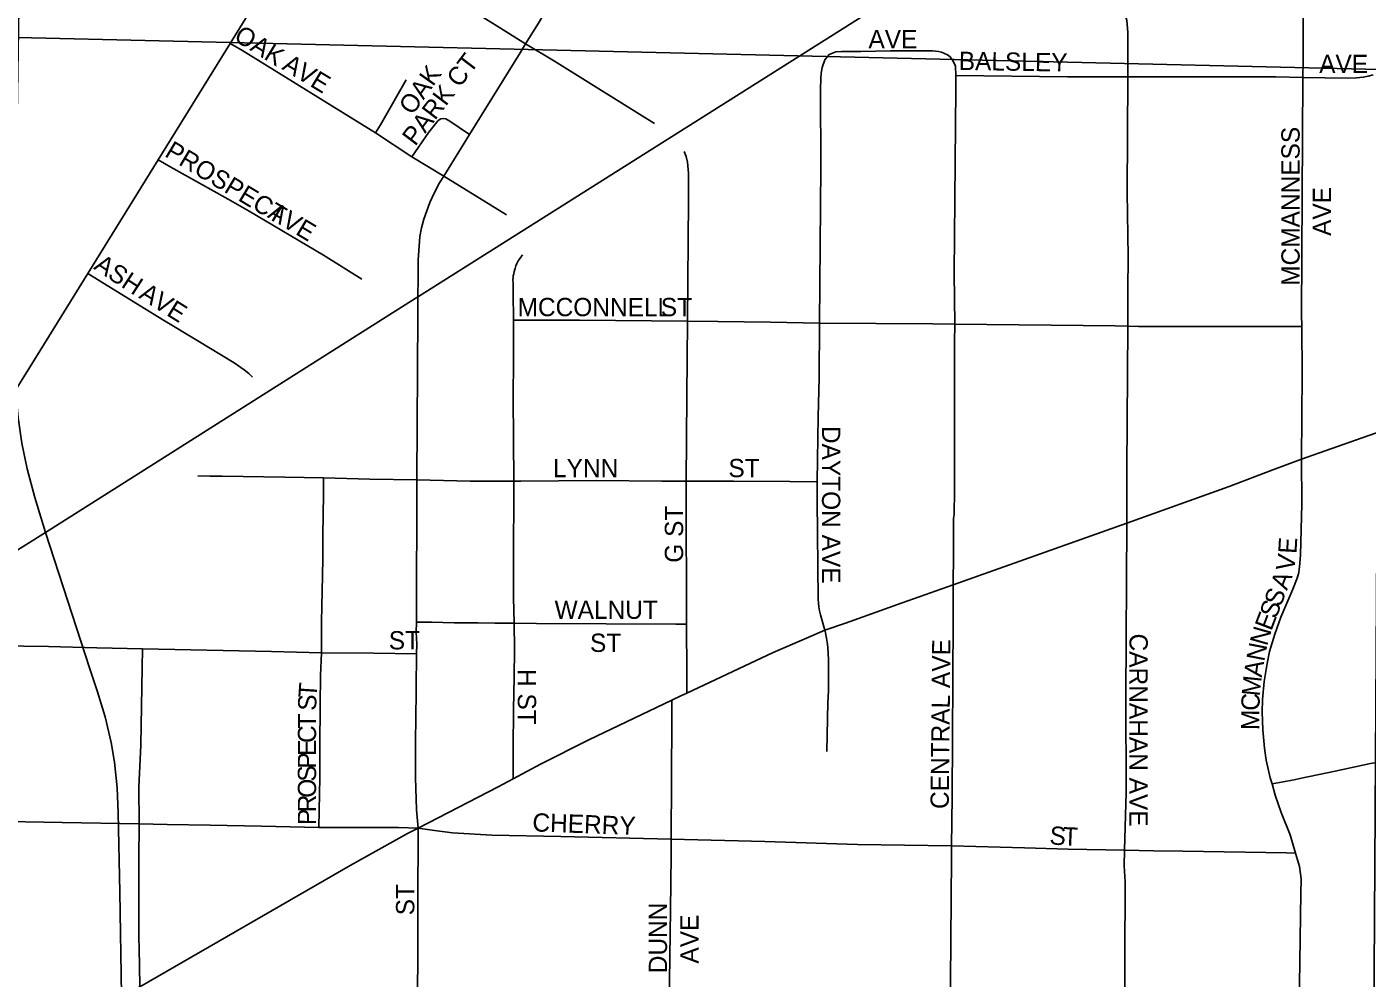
# Model space of a CAD drawing. Extents: x 1587405 to 1714697, y 1028970 to 1155083.
# Drawn here: x 1652497 to 1656161, y 1110955 to 1113556 of the extents above; entities that cross this region are included whole.
import ezdxf

# ---------------------------------------------------------------- set-up
doc = ezdxf.new("R2010")
doc.units = 0
for name, color, linetype in [('GM_X_City_Street', 7, 'Continuous'), ('GM_X_City_Street_Text', 7, 'Continuous'), ('GM_X_Rail_Line', 7, 'Continuous'), ('GM_X_Section', 7, 'Continuous'), ('GM_X_US_Route', 7, 'Continuous')]:
    doc.layers.add(name, color=color, linetype=linetype)

msp = doc.modelspace()

# ---------------------------------------------------------------- linework, layer by layer
at = {"layer": 'GM_X_City_Street'}
for points in [[(1655985.6, 1113417.3), (1655985.8, 1113463), (1655985.7, 1113860.3), (1655985, 1113921.4)], [(1653052.9, 1113509.7), (1653210.4, 1113765.4), (1653279.7, 1113876.9)], [(1653279.7, 1113876.9), (1653293.9, 1113867.7), (1653358.7, 1113825.4), (1653468.4, 1113757.3), (1653621.9, 1113658.8), (1653777.6, 1113561.4), (1653860.9, 1113509.4)], [(1653860.9, 1113509.4), (1653895.8, 1113565.9), (1653970.9, 1113693.3), (1654000.2, 1113752.7), (1654010.7, 1113784.5), (1654016.2, 1113817.7), (1654016.4, 1113851.2), (1654013.8, 1113866.9)], [(1655506.5, 1113419.1), (1655506.9, 1113541.1), (1655504, 1113572.9), (1655500.8, 1113585.9), (1655492.8, 1113604.2)], [(1652856.1, 1113192.1), (1653052.9, 1113509.7)], [(1653052.9, 1113509.7), (1653084.7, 1113492), (1653450.2, 1113265.9)], [(1653707.3, 1113261.3), (1653845.5, 1113484.4), (1653860.9, 1113509.4)], [(1653860.9, 1113509.4), (1653939.9, 1113461.4), (1654130.9, 1113342.6), (1654213.5, 1113291.7)], [(1654678.3, 1113465.5), (1654690.3, 1113480), (1654708.4, 1113487.1), (1654724.6, 1113488.6), (1654776.7, 1113488), (1654858.1, 1113490.1), (1654894.5, 1113490.1), (1654972.8, 1113490.1), (1654989.3, 1113488.1), (1654997.8, 1113485.9), (1655005.8, 1113482.7), (1655013.8, 1113479), (1655020.9, 1113473.6)], [(1654664, 1112745.4), (1654668.1, 1113171.9), (1654666.5, 1113385.1), (1654667.6, 1113414), (1654668.7, 1113428.6), (1654671, 1113444), (1654678.3, 1113465.5)], [(1655036.6, 1113422.7), (1655035.5, 1113447.9), (1655032.6, 1113456.7), (1655028.1, 1113464.7), (1655020.9, 1113473.6)], [(1653450.2, 1113265.9), (1653464.1, 1113287.8), (1653534.1, 1113410.9)], [(1655033.7, 1112742.7), (1655032.6, 1112882), (1655036.5, 1113385.8), (1655036.6, 1113422.7)], [(1655036.6, 1113422.7), (1655341.9, 1113419.2), (1655506.5, 1113419.1)], [(1655506.5, 1112737), (1655507, 1112802.9), (1655506.9, 1112835.9), (1655508, 1112928.3), (1655505.4, 1113102.4), (1655506.5, 1113419.1)], [(1655506.5, 1113419.1), (1655911.5, 1113418.7), (1655985.6, 1113417.3)], [(1655982.4, 1112736.6), (1655982, 1112770.1), (1655985.6, 1113417.3)], [(1655985.6, 1113417.3), (1656107.5, 1113415.3), (1656131.8, 1113415.8), (1656150.4, 1113417.7), (1656163.6, 1113420.5), (1656177.2, 1113424.8)], [(1653550.1, 1113200.6), (1653596.4, 1113267.8), (1653622, 1113299.8), (1653628.9, 1113303.7), (1653635.5, 1113305.1), (1653643.1, 1113304), (1653653.9, 1113298), (1653679.4, 1113280.5), (1653707.3, 1113261.3)], [(1653450.2, 1113265.9), (1653550.1, 1113200.6)], [(1653637.2, 1113147.5), (1653707.3, 1113261.3)], [(1652663.8, 1112881.7), (1652856.1, 1113192.1)], [(1652856.1, 1113192.1), (1652891.3, 1113172.2), (1653047.9, 1113084.2), (1653105.1, 1113052.2), (1653308, 1112931.9), (1653412.7, 1112866)], [(1653550.1, 1113200.6), (1653637.2, 1113147.5)], [(1654303.2, 1112751.1), (1654306.2, 1113080.9), (1654305.9, 1113155.4), (1654303.1, 1113185.6), (1654299.7, 1113201.1), (1654294.5, 1113215.1)], [(1653563.7, 1112317.1), (1653565.8, 1112768.4), (1653566.7, 1112917.5), (1653572.1, 1112982.1), (1653576.2, 1113006.2), (1653582.7, 1113029.5), (1653599, 1113075.3), (1653610.7, 1113101.3), (1653625.8, 1113129.3), (1653637.2, 1113147.5)], [(1653637.2, 1113147.5), (1653808.8, 1113041.3)], [(1653827.8, 1112754.1), (1653826.8, 1112828.3), (1653826.4, 1112847.4), (1653826.4, 1112855.3), (1653826.2, 1112864), (1653826.6, 1112870.2), (1653827.1, 1112875.4), (1653828.2, 1112880.8), (1653829.8, 1112887.2), (1653831.9, 1112894.8), (1653834.5, 1112902.6), (1653837.1, 1112908.8), (1653840.7, 1112915.7), (1653845.5, 1112923.3), (1653852.1, 1112932.2)], [(1652451.6, 1112539), (1652521.6, 1112652.2), (1652663.8, 1112881.7)], [(1652663.8, 1112881.7), (1652698.3, 1112860.3), (1652866.1, 1112756.6), (1652965.2, 1112697.8), (1653063.8, 1112636.9), (1653091.4, 1112618.3), (1653104.5, 1112607.7), (1653114.2, 1112598.2)], [(1653828.4, 1112313.7), (1653826.5, 1112542.4), (1653827.4, 1112644.8), (1653827.6, 1112703.7), (1653827.8, 1112754.1)], [(1653827.8, 1112754.1), (1654007.8, 1112753.5), (1654303.2, 1112751.1)], [(1654299.9, 1112313.9), (1654301.3, 1112546.1), (1654303.2, 1112751.1)], [(1654303.2, 1112751.1), (1654386.6, 1112750.3), (1654530.6, 1112748.4), (1654664, 1112745.4)], [(1654657.9, 1112312.2), (1654658.6, 1112372.6), (1654660.8, 1112489.3), (1654663.4, 1112596.4), (1654664, 1112745.4)], [(1654664, 1112745.4), (1654974, 1112743.6), (1655033.7, 1112742.7)], [(1655029.8, 1112030.7), (1655030.5, 1112115.3), (1655030.8, 1112211.9), (1655032.5, 1112223), (1655033.2, 1112288.4), (1655032.8, 1112388.3), (1655033.3, 1112692), (1655033.7, 1112742.7)], [(1655033.7, 1112742.7), (1655472.3, 1112738), (1655506.5, 1112737)], [(1655503.9, 1112198.8), (1655504.5, 1112347), (1655506.5, 1112737)], [(1655506.5, 1112737), (1655535.7, 1112736.7), (1655956, 1112736.4), (1655982.4, 1112736.6)], [(1655981.2, 1112373.5), (1655983.6, 1112607.6), (1655982.4, 1112736.6)], [(1655975.6, 1112073.5), (1655976.6, 1112079.5), (1655979, 1112111.8), (1655982.6, 1112252.1), (1655981.2, 1112373.5)], [(1652965, 1112328), (1652997.9, 1112327.7), (1653031.6, 1112327.4), (1653202.5, 1112324.3), (1653308.2, 1112322.8)], [(1653302.7, 1111844.7), (1653302.7, 1111877.2), (1653302.7, 1111929.3), (1653305.3, 1112055.8), (1653306.6, 1112102.7), (1653306.9, 1112165.3), (1653308.8, 1112277.2), (1653308.2, 1112322.8)], [(1653308.2, 1112322.8), (1653434.9, 1112319.7), (1653563.7, 1112317.1)], [(1653562.5, 1111928.2), (1653563.7, 1112317.1)], [(1653563.7, 1112317.1), (1653709.5, 1112313.9), (1653828.4, 1112313.7)], [(1653829.5, 1111925.6), (1653827.8, 1111995.8), (1653827.7, 1112082.1), (1653828.4, 1112313.7)], [(1653828.4, 1112313.7), (1653847.5, 1112313.6), (1654053.5, 1112315.6), (1654233, 1112313.9), (1654299.9, 1112313.9)], [(1654300.9, 1111923.3), (1654299.8, 1112291), (1654299.9, 1112313.9)], [(1654299.9, 1112313.9), (1654428.7, 1112313.6), (1654583.1, 1112312.6), (1654657.9, 1112312.2)], [(1654678.6, 1111906.4), (1654666.8, 1111948.3), (1654664, 1111959.5), (1654662.3, 1111970), (1654661, 1111980.4), (1654660.6, 1111991.6), (1654657.3, 1112260.7), (1654657.9, 1112312.2)], [(1655497.9, 1111305.2), (1655502.1, 1111462.5), (1655501.4, 1111725.2), (1655503.9, 1112198.8)], [(1655901.2, 1111486.6), (1655896.4, 1111503.3), (1655885.3, 1111551.7), (1655880.2, 1111584.5), (1655875.8, 1111634), (1655874.2, 1111683.7), (1655875.2, 1111716.8), (1655879.8, 1111766.3), (1655887.4, 1111815.5), (1655894.4, 1111847.9), (1655908.3, 1111895.6), (1655925.2, 1111942.4), (1655957.6, 1112018.4), (1655969.8, 1112048.4), (1655973.9, 1112063.8), (1655975.6, 1112073.5)], [(1655025.2, 1111316.8), (1655027.2, 1111450.9), (1655029.2, 1111935.3), (1655029.8, 1112030.7)], [(1653563, 1111841.7), (1653563.3, 1111867.9), (1653562, 1111901), (1653562.5, 1111928.2)], [(1653562.5, 1111928.2), (1653604, 1111928.3), (1653665.6, 1111926.7), (1653731.5, 1111926.6), (1653776.6, 1111925.6), (1653829.5, 1111925.6)], [(1653826.7, 1111500.3), (1653826.8, 1111583.7), (1653827.9, 1111689.9), (1653829.1, 1111778.1), (1653830.3, 1111853.8), (1653829.5, 1111925.6)], [(1653829.5, 1111925.6), (1653890.2, 1111924.4), (1654271, 1111923.4), (1654300.9, 1111923.3)], [(1654301.4, 1111734.4), (1654301.2, 1111788.9), (1654300.9, 1111923.3)], [(1654684.3, 1111574.7), (1654687.3, 1111708.6), (1654688.4, 1111741.1), (1654688.4, 1111767.5), (1654688.3, 1111825.3), (1654686.7, 1111859.9), (1654685.4, 1111873.8), (1654683.6, 1111884.4), (1654682.6, 1111889.1), (1654680.4, 1111899.1), (1654678.6, 1111906.4)], [(1652123.5, 1111868.5), (1652144.1, 1111867.5), (1652556.6, 1111862.1), (1652688.4, 1111858.6), (1652814, 1111855.7)], [(1652804.2, 1111377.1), (1652804, 1111477.5), (1652809.3, 1111591.8), (1652812.9, 1111804.5), (1652814, 1111855.7)], [(1652814, 1111855.7), (1653165.8, 1111847.8), (1653302.7, 1111844.7)], [(1653295.6, 1111367.1), (1653297.9, 1111504.5), (1653297.9, 1111540.7), (1653298.2, 1111588.7), (1653299.5, 1111702.6), (1653300, 1111782.6), (1653302.7, 1111844.7)], [(1653302.7, 1111844.7), (1653444.6, 1111843.4), (1653563, 1111841.7)], [(1653566.9, 1111365.7), (1653562.5, 1111415.9), (1653560.2, 1111504.2), (1653560.2, 1111614.1), (1653560.5, 1111655.8), (1653563, 1111841.7)], [(1654258.5, 1111335.7), (1654260.1, 1111665.2), (1654260.3, 1111714.9)], [(1655901.2, 1111486.6), (1655961.2, 1111497.7), (1655977.4, 1111500.7), (1656074, 1111521.4), (1656170.6, 1111542.5), (1656202.6, 1111547.4), (1656228.1, 1111549), (1656275.6, 1111542.1), (1656347, 1111524.7)], [(1655965.5, 1111297.4), (1655950.5, 1111347.6), (1655926.2, 1111408.6), (1655910.1, 1111455.6), (1655901.2, 1111486.6)], [(1652115.8, 1111389.2), (1652308.6, 1111385.4), (1652381.9, 1111384.6), (1652493.4, 1111382.5), (1652593.9, 1111380.5), (1652804.2, 1111377.1)], [(1652806.1, 1110931.3), (1652805.2, 1110989.5), (1652804.4, 1111035.9), (1652803.9, 1111066.2), (1652803.5, 1111277.9), (1652804.2, 1111377.1)], [(1652804.2, 1111377.1), (1652880.9, 1111375), (1652998.4, 1111373.4), (1653139.3, 1111370.5), (1653295.6, 1111367.1)], [(1653295.6, 1111367.1), (1653513.2, 1111366.8), (1653566.9, 1111365.7)], [(1653564, 1110867.4), (1653565.9, 1110999.6), (1653566.3, 1111154.5), (1653566.9, 1111365.7)], [(1653566.9, 1111365.7), (1653612.1, 1111358.8), (1653660.8, 1111352.2), (1653768.9, 1111346.7), (1653956.7, 1111342.8), (1654258.5, 1111335.7)], [(1654253, 1110853.7), (1654253, 1110883.6), (1654256.5, 1111142.3), (1654258.3, 1111290.4), (1654258.5, 1111335.7)], [(1654258.5, 1111335.7), (1654514.5, 1111329.4), (1654767.6, 1111321), (1655025.2, 1111316.8)], [(1655021.6, 1110834), (1655024.7, 1111284.3), (1655025.2, 1111316.8)], [(1655025.2, 1111316.8), (1655224.9, 1111311.2), (1655344.2, 1111308.4), (1655497.9, 1111305.2)], [(1655499, 1110821.9), (1655498.4, 1111006.7), (1655499.3, 1111218.3), (1655496.7, 1111262.4), (1655497.9, 1111305.2)], [(1655497.9, 1111305.2), (1655578.4, 1111303.3), (1655657.1, 1111302.5), (1655940.5, 1111297.8), (1655965.5, 1111297.4)], [(1655974.7, 1110813.3), (1655980.1, 1111187.5), (1655981, 1111227), (1655976.2, 1111260.7), (1655965.5, 1111297.4)]]:
    msp.add_lwpolyline(points, dxfattribs=at)
at = {"layer": 'GM_X_Rail_Line'}
for points in [[(1653567.6, 1112818.9), (1655299.9, 1113913.2), (1659869.5, 1116798.4), (1669730.9, 1123016.6), (1672358.5, 1124671.2), (1681694.7, 1130554.4), (1684436.5, 1132280.4), (1688526.9, 1134851.5), (1688806.9, 1135025.4), (1688953.3, 1135112.6), (1689086.8, 1135186.1), (1689267.7, 1135279.2), (1689470.2, 1135380.7), (1689588.1, 1135442), (1689734, 1135521.9), (1689883.6, 1135607.5), (1690363.1, 1135904.6), (1690749.1, 1136147.9), (1691069.9, 1136367.6)], [(1652548.3, 1112173.7), (1652519.2, 1112269.3), (1652498.2, 1112347.5), (1652483.9, 1112418), (1652474.2, 1112487.5), (1652465.5, 1112570.8), (1652461.4, 1112683.8), (1652464.5, 1112910.7), (1652504.7, 1115460.5), (1652527.4, 1116926.5), (1652548.1, 1118268.2), (1652590, 1120951.9), (1652611.9, 1122399.8), (1652652.7, 1125050.4), (1652715.2, 1129083.1), (1652745.5, 1130967.3), (1652787, 1134322.7)], [(1653558.5, 1112813.2), (1653567.6, 1112818.9)], [(1652548.3, 1112173.7), (1653558.5, 1112813.2)], [(1651698, 1111640.4), (1651761, 1111680.6), (1652548.3, 1112173.7)], [(1652755.8, 1110909.9), (1652751.7, 1111190.9), (1652747.1, 1111407.1), (1652744, 1111475.6), (1652736.9, 1111545.6), (1652727.7, 1111599.3), (1652711.3, 1111669.8), (1652689.4, 1111740.8), (1652669.9, 1111801.1), (1652548.3, 1112173.7)]]:
    msp.add_lwpolyline(points, dxfattribs=at)
at = {"layer": 'GM_X_Section'}
for points in [[(1651255.5, 1118849.2), (1656263, 1118717.5), (1656195.7, 1113439), (1651152, 1113557.3), (1651155.1, 1113643.3)], [(1656195.7, 1113439), (1656163.1, 1108222.1), (1651041.3, 1108325.5), (1651152, 1113557.3)]]:
    msp.add_lwpolyline(points, close=True, dxfattribs=at)
at = {"layer": 'GM_X_US_Route'}
msp.add_lwpolyline([(1652786.2, 1110922.7), (1652806.1, 1110931.3), (1653380.9, 1111263.4), (1653538.2, 1111350.6), (1653566.9, 1111365.7), (1653786, 1111478.4), (1653826.7, 1111500.3), (1653901.6, 1111540.6), (1654033.6, 1111606.9), (1654260.3, 1111714.9), (1654285.4, 1111726.8), (1654301.4, 1111734.4), (1654537.6, 1111845.7), (1654628.2, 1111884.7), (1654678.6, 1111906.4), (1654735.4, 1111926), (1654889.9, 1111981.1), (1655029.8, 1112030.7), (1655503.9, 1112198.8), (1655783.6, 1112299.5), (1655903.7, 1112344.5), (1655981.2, 1112373.5), (1656147.8, 1112432.6), (1656236, 1112463.6)], dxfattribs=at)

# ---------------------------------------------------------------- texts
at = {"layer": 'GM_X_City_Street_Text'}
for s, rotation, p in [('OAK', 328.3953, (1653060.5, 1113520.1)), ('AVE', 0, (1654798, 1113497.1)), ('PARK CT', 52.7346, (1653559.2, 1113227.3)), ('BALSLEY', 359.0911, (1655044.5, 1113437.9)), ('AVE', 0, (1656030, 1113429.1)), ('AVE', 329.0285, (1653192.4, 1113440.9)), ('OAK', 54.6835, (1653551.5, 1113311.9)), ('MCMANNESS', 90, (1655976.6, 1112847.7)), ('PROSPECT', 329.0368, (1652871.4, 1113203.3)), ('AVE', 90, (1656062.6, 1112984.1)), ('AVE', 329.0388, (1653152.8, 1113036.1)), ('ASH', 326.8884, (1652677.9, 1112895.2)), ('AVE', 327.9938, (1652801, 1112816)), ('MCCONNELL', 0, (1653838.8, 1112764.7)), ('ST', 0, (1654230.4, 1112764.7)), ('DAYTON AVE', 270, (1654671, 1112464.9)), ('LYNN', 0, (1653935.6, 1112324.7)), ('ST', 0, (1654415.2, 1112324.7)), ('G ST', 90, (1654291.4, 1112090.9)), ('E', 86.6835, (1655967.7, 1112114.4)), ('V', 81.4549, (1655960.7, 1112066)), ('A', 68.9374, (1655941.8, 1112013.4)), ('S', 68.9291, (1655924.4, 1111968.2)), ('WALNUT', 0, (1653940, 1111937.5)), ('S', 68.9546, (1655911.8, 1111935.4)), ('E', 69.137, (1655899.2, 1111902.5)), ('ST', 0, (1653486.8, 1111853.9)), ('N', 74.1717, (1655887.6, 1111861.3)), ('ST', 0, (1654036.8, 1111847.1)), ('CENTRAL AVE', 89.4038, (1655017.4, 1111417.5)), ('CARNAHAN AVE', 270, (1655511.4, 1111897.3)), ('N', 79.003, (1655879.5, 1111819.2)), ('H ST', 270, (1653839.4, 1111800.5)), ('A', 81.1774, (1655872.8, 1111776.2)), ('T', 86.1168, (1653289.4, 1111720.4)), ('M', 84.2532, (1655867.6, 1111724.4)), ('S', 88.0053, (1653288.2, 1111685.6)), ('C', 88.7372, (1655866.8, 1111685.8)), ('M', 89.745, (1655866.6, 1111633.2)), ('T', 89.9727, (1653288.2, 1111637.7)), ('C', 89.994, (1653288.2, 1111598.1)), ('E', 89.9707, (1653288.2, 1111562.9)), ('S', 89.9821, (1653288.2, 1111492.5)), ('P', 89.9727, (1653288.2, 1111527.7)), ('O', 89.9781, (1653288.2, 1111448.5)), ('R', 89.994, (1653288.2, 1111408.9)), ('P', 89.9727, (1653288.2, 1111373.7)), ('CHERRY', 357.9557, (1653878.7, 1111356.7)), ('S', 355.5971, (1655291.6, 1111321.4)), ('T', 357.5545, (1655328.6, 1111318.6)), ('ST', 90, (1653556.6, 1111127.3)), ('DUNN', 90, (1654247.4, 1110968.9)), ('AVE', 90, (1654333.4, 1110995.3))]:
    msp.add_text(s, height=50, rotation=rotation, dxfattribs=at).set_placement(p)

doc.saveas('drawing.dxf')
